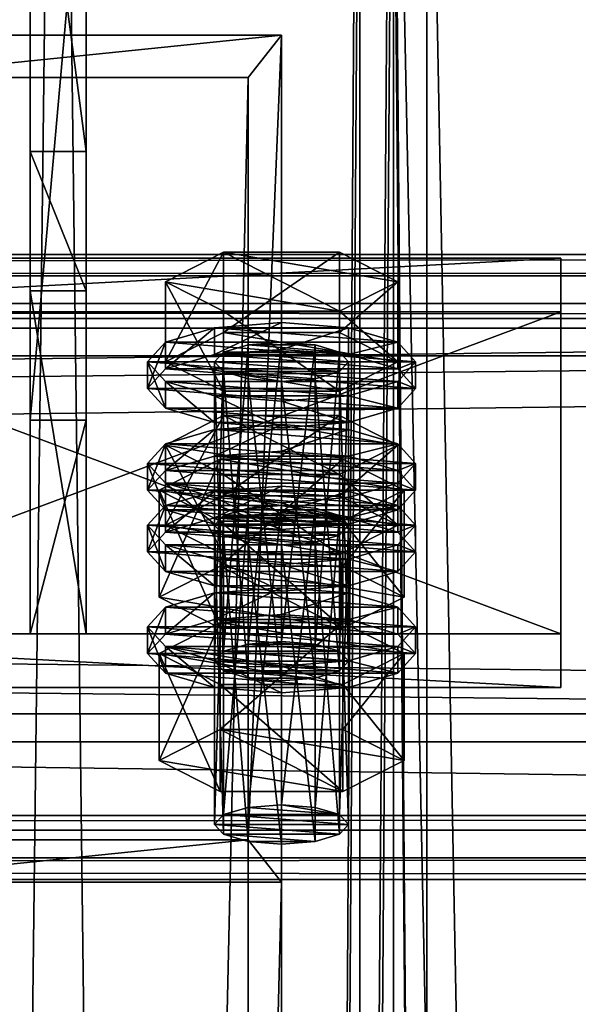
# Model space of a CAD drawing. Header units: millimetres. Extents: x 60485 to 71303, y 100 to 16900.
# Tile 458 of 656: x 70897 to 70947, y 8313 to 8401. Entities that reach past the tile are written whole.
import ezdxf

# ---------------------------------------------------------------- set-up
doc = ezdxf.new("R2010")
doc.units = ezdxf.units.MM
for name, color, linetype in [('1', 7, 'Continuous'), ('13', 7, 'Continuous'), ('3', 7, 'Continuous'), ('4', 7, 'Continuous'), ('6', 7, 'Continuous'), ('9', 7, 'Continuous'), ('95', 7, 'Continuous')]:
    doc.layers.add(name, color=color, linetype=linetype)

msp = doc.modelspace()

# ---------------------------------------------------------------- meshes
at = {"layer": '1', "color": 7}
mesh = msp.add_polyface(dxfattribs=at)
corners = [(70799.994, 16699.999, -0.001), (70799.994, 16699.999, 2949.999), (70799.994, 300, 2949.999), (70799.994, 300, -0.001), (70999.994, 16699.999, 2949.999), (70999.994, 300, 2949.999), (70999.994, 16699.999, -0.001), (70999.994, 300, -0.001)]
mesh.append_faces([[corners[k] for k in face] for face in [(0, 2, 3, 3), (1, 5, 2, 2), (4, 7, 5, 5), (6, 3, 7, 7), (1, 6, 4, 4), (3, 5, 7, 7)]], dxfattribs={"vtx0": -1, "color": 7})
mesh.append_faces([[corners[k] for k in face] for face in [(0, 1, 2, 2), (1, 4, 5, 5), (4, 6, 7, 7), (6, 0, 3, 3), (1, 0, 6, 6), (3, 2, 5, 5)]], dxfattribs={"vtx2": -1, "vtx3": -1, "color": 7})
mesh = msp.add_polyface(dxfattribs=at)
corners = [(70897.496, 8376.855, 5542.178), (70897.496, 8346.156, 5642.59), (70902.496, 8346.156, 5642.59), (70902.496, 8376.855, 5542.178), (70897.496, 8365.285, 5648.441), (70902.496, 8365.285, 5648.441), (70897.496, 8421.743, 5566.372), (70902.496, 8421.743, 5566.372), (70897.496, 8427.593, 5547.235), (70902.496, 8427.593, 5547.235), (70897.496, 8389.341, 5535.539), (70902.496, 8389.341, 5535.539)]
mesh.append_faces([[corners[k] for k in face] for face in [(0, 2, 3, 3), (1, 5, 2, 2), (4, 7, 5, 5), (6, 9, 7, 7), (8, 11, 9, 9), (10, 3, 11, 11), (1, 6, 4, 4), (8, 0, 10, 10), (3, 9, 11, 11), (7, 2, 5, 5)]], dxfattribs={"vtx0": -1, "color": 7})
mesh.append_faces([[corners[k] for k in face] for face in [(6, 0, 8, 8), (9, 3, 7, 7)]], dxfattribs={"vtx0": -1, "vtx1": -1, "color": 7})
mesh.append_faces([[corners[k] for k in face] for face in [(6, 1, 0, 0), (7, 3, 2, 2)]], dxfattribs={"vtx0": -1, "vtx2": -1, "vtx3": -1, "color": 7})
mesh.append_faces([[corners[k] for k in face] for face in [(0, 1, 2, 2), (1, 4, 5, 5), (4, 6, 7, 7), (6, 8, 9, 9), (8, 10, 11, 11), (10, 0, 3, 3)]], dxfattribs={"vtx2": -1, "vtx3": -1, "color": 7})
at = {"layer": '13', "color": 20}
mesh = msp.add_polyface(dxfattribs=at)
corners = [(70914.8, 8358.519, 5610.701), (70925.192, 8365.692, 5612.893), (70914.8, 8365.692, 5612.893), (70913.996, 8343.73, 5563.306), (70914.8, 8371.384, 5568.623), (70913.996, 8370.507, 5571.492), (70914.8, 8344.607, 5560.437), (70916.996, 8372.026, 5566.523), (70916.996, 8345.249, 5558.337), (70919.996, 8372.261, 5565.754), (70914.8, 8369.629, 5574.361), (70919.996, 8368.752, 5577.23), (70916.996, 8368.987, 5576.461), (70925.192, 8369.629, 5574.361), (70925.996, 8370.507, 5571.492), (70925.192, 8371.384, 5568.623), (70909.604, 8370.507, 5571.492), (70914.8, 8373.138, 5562.885), (70914.8, 8380.31, 5565.078), (70909.604, 8377.679, 5573.685), (70925.192, 8380.31, 5565.078), (70925.192, 8367.875, 5580.099), (70914.8, 8367.875, 5580.099), (70914.8, 8375.048, 5582.292), (70930.389, 8370.507, 5571.492), (70925.192, 8375.048, 5582.292), (70907.996, 8368.116, 5570.761), (70909.604, 8369.87, 5565.023), (70909.604, 8372.261, 5565.754), (70907.996, 8370.507, 5571.492), (70913.996, 8371.154, 5560.823), (70913.996, 8373.545, 5561.554), (70919.996, 8371.624, 5559.285), (70919.996, 8374.015, 5560.016), (70919.996, 8364.607, 5582.237), (70913.996, 8365.077, 5580.699), (70913.996, 8367.468, 5581.43), (70919.996, 8366.998, 5582.968), (70909.604, 8366.362, 5576.499), (70909.604, 8368.752, 5577.23), (70930.389, 8369.87, 5565.023), (70931.996, 8368.116, 5570.761), (70930.389, 8366.362, 5576.499), (70925.996, 8365.077, 5580.699), (70925.996, 8367.468, 5581.43), (70930.389, 8368.752, 5577.23), (70931.996, 8370.507, 5571.492), (70930.389, 8372.261, 5565.754), (70913.996, 8362.053, 5558.041), (70919.996, 8364.914, 5557.234), (70913.996, 8364.444, 5558.771), (70930.389, 8363.16, 5562.972), (70909.604, 8363.16, 5562.972), (70925.996, 8364.444, 5558.771)]
mesh.append_faces([[corners[k] for k in face] for face in [(0, 1, 2, 2), (3, 4, 5, 5), (6, 7, 4, 4), (8, 9, 7, 7), (10, 11, 12, 12), (16, 18, 19, 19), (17, 20, 18, 18), (22, 19, 23, 23), (21, 16, 22, 22), (19, 25, 23, 23), (26, 28, 29, 29), (27, 31, 28, 28), (30, 33, 31, 31), (34, 36, 37, 37), (35, 39, 36, 36), (38, 29, 39, 39), (43, 35, 34, 34), (36, 44, 37, 37), (48, 49, 50, 50), (53, 50, 49, 49)]], dxfattribs={"vtx0": -1, "color": 20})
mesh.append_faces([[corners[k] for k in face] for face in [(13, 10, 5, 5), (14, 5, 4, 4), (15, 4, 7, 7), (24, 17, 16, 16), (25, 19, 18, 18), (40, 30, 27, 27), (41, 27, 26, 26), (42, 26, 38, 38), (43, 38, 35, 35), (44, 36, 39, 39), (45, 39, 29, 29), (46, 29, 28, 28), (47, 28, 31, 31), (51, 52, 50, 50)]], dxfattribs={"vtx0": -1, "vtx2": -1, "vtx3": -1, "color": 20})
mesh.append_faces([[corners[k] for k in face] for face in [(16, 17, 18, 18), (21, 22, 23, 23), (22, 16, 19, 19), (26, 27, 28, 28), (27, 30, 31, 31), (30, 32, 33, 33), (34, 35, 36, 36), (35, 38, 39, 39), (38, 26, 29, 29)]], dxfattribs={"vtx2": -1, "vtx3": -1, "color": 20})
mesh = msp.add_polyface(dxfattribs=at)
corners = [(70930.389, 8363.06, 5621.5), (70914.8, 8365.692, 5612.893), (70925.192, 8365.692, 5612.893), (70919.996, 8345.484, 5557.568), (70922.996, 8372.026, 5566.523), (70919.996, 8372.261, 5565.754), (70922.996, 8345.249, 5558.337), (70925.192, 8371.384, 5568.623), (70925.192, 8344.607, 5560.437), (70925.996, 8370.507, 5571.492), (70919.996, 8368.752, 5577.23), (70914.8, 8369.629, 5574.361), (70922.996, 8368.987, 5576.461), (70925.192, 8369.629, 5574.361), (70913.996, 8370.507, 5571.492), (70914.8, 8371.384, 5568.623), (70916.996, 8372.026, 5566.523), (70914.8, 8373.138, 5562.885), (70925.192, 8373.138, 5562.885), (70925.192, 8380.31, 5565.078), (70930.389, 8370.507, 5571.492), (70930.389, 8377.679, 5573.685), (70925.192, 8367.875, 5580.099), (70925.192, 8375.048, 5582.292), (70914.8, 8375.048, 5582.292), (70909.604, 8370.507, 5571.492), (70914.8, 8380.31, 5565.078), (70919.996, 8371.624, 5559.285), (70925.996, 8371.154, 5560.823), (70925.996, 8373.545, 5561.554), (70919.996, 8374.015, 5560.016), (70930.389, 8369.87, 5565.023), (70930.389, 8372.261, 5565.754), (70931.996, 8368.116, 5570.761), (70931.996, 8370.507, 5571.492), (70930.389, 8366.362, 5576.499), (70930.389, 8368.752, 5577.23), (70925.996, 8365.077, 5580.699), (70925.996, 8367.468, 5581.43), (70919.996, 8364.607, 5582.237), (70919.996, 8366.998, 5582.968), (70913.996, 8371.154, 5560.823), (70909.604, 8369.87, 5565.023), (70907.996, 8368.116, 5570.761), (70909.604, 8366.362, 5576.499), (70909.604, 8368.752, 5577.23), (70907.996, 8370.507, 5571.492), (70909.604, 8372.261, 5565.754), (70913.996, 8373.545, 5561.554), (70919.996, 8362.523, 5556.503), (70925.996, 8364.444, 5558.771), (70919.996, 8364.914, 5557.234)]
mesh.append_faces([[corners[k] for k in face] for face in [(0, 1, 2, 2), (3, 4, 5, 5), (6, 7, 4, 4), (8, 9, 7, 7), (4, 16, 5, 5), (18, 21, 19, 19), (20, 23, 21, 21), (22, 24, 23, 23), (17, 20, 18, 18), (21, 26, 19, 19), (27, 29, 30, 30), (28, 32, 29, 29), (31, 34, 32, 32), (33, 36, 34, 34), (35, 38, 36, 36), (37, 40, 38, 38), (41, 28, 27, 27), (29, 48, 30, 30), (49, 50, 51, 51)]], dxfattribs={"vtx0": -1, "color": 20})
mesh.append_faces([[corners[k] for k in face] for face in [(10, 11, 12, 12), (12, 11, 13, 13), (13, 14, 9, 9), (9, 15, 7, 7), (7, 16, 4, 4), (20, 25, 22, 22), (23, 26, 21, 21), (28, 41, 31, 31), (31, 42, 33, 33), (33, 43, 35, 35), (35, 44, 37, 37), (38, 45, 36, 36), (36, 46, 34, 34), (34, 47, 32, 32), (32, 48, 29, 29)]], dxfattribs={"vtx0": -1, "vtx1": -1, "color": 20})
mesh.append_faces([[corners[k] for k in face] for face in [(17, 18, 19, 19), (18, 20, 21, 21), (20, 22, 23, 23), (27, 28, 29, 29), (28, 31, 32, 32), (31, 33, 34, 34), (33, 35, 36, 36), (35, 37, 38, 38), (37, 39, 40, 40)]], dxfattribs={"vtx2": -1, "vtx3": -1, "color": 20})
mesh = msp.add_polyface(dxfattribs=at)
corners = [(70925.192, 8356.765, 5616.438), (70914.8, 8356.765, 5616.438), (70916.996, 8357.407, 5614.338), (70909.604, 8355.888, 5619.307), (70914.8, 8358.519, 5610.701), (70914.8, 8365.692, 5612.893), (70909.604, 8363.06, 5621.5), (70925.192, 8353.257, 5627.914), (70914.8, 8353.257, 5627.914), (70914.8, 8360.429, 5630.107), (70925.192, 8360.429, 5630.107), (70909.604, 8355.251, 5612.839), (70913.996, 8356.536, 5608.638), (70913.996, 8358.926, 5609.369), (70909.604, 8357.642, 5613.569), (70919.996, 8357.006, 5607.101), (70919.996, 8359.396, 5607.832), (70930.389, 8357.642, 5613.569), (70925.996, 8358.926, 5609.369), (70913.996, 8343.73, 5563.306), (70914.8, 8344.607, 5560.437), (70914.8, 8371.384, 5568.623), (70916.996, 8345.249, 5558.337), (70916.996, 8372.026, 5566.523), (70919.996, 8345.484, 5557.568), (70919.996, 8372.261, 5565.754), (70919.996, 8341.976, 5569.043), (70916.996, 8368.987, 5576.461), (70919.996, 8368.752, 5577.23), (70916.996, 8342.211, 5568.275), (70914.8, 8369.629, 5574.361), (70914.8, 8342.853, 5566.175), (70913.996, 8370.507, 5571.492), (70909.027, 8349.452, 5565.055), (70914.511, 8361.792, 5558.894), (70909.027, 8359.015, 5567.979), (70914.511, 8352.229, 5555.97), (70925.481, 8361.792, 5558.894), (70925.481, 8356.237, 5577.064), (70914.511, 8356.237, 5577.064), (70930.966, 8359.015, 5567.979), (70907.996, 8359.015, 5567.979), (70909.604, 8360.769, 5562.241), (70909.604, 8363.16, 5562.972), (70907.996, 8361.406, 5568.71), (70913.996, 8362.053, 5558.041), (70913.996, 8364.444, 5558.771), (70919.996, 8362.523, 5556.503), (70919.996, 8364.914, 5557.234), (70919.996, 8355.506, 5579.454), (70913.996, 8355.976, 5577.917), (70913.996, 8358.367, 5578.648), (70919.996, 8357.897, 5580.185), (70909.604, 8357.261, 5573.717), (70909.604, 8359.651, 5574.447), (70925.996, 8362.053, 5558.041), (70930.389, 8360.769, 5562.241), (70931.996, 8359.015, 5567.979), (70930.389, 8357.261, 5573.717), (70930.389, 8359.651, 5574.447), (70931.996, 8361.406, 5568.71)]
mesh.append_faces([[corners[k] for k in face] for face in [(3, 5, 6, 6), (8, 6, 9, 9), (6, 10, 9, 9), (11, 13, 14, 14), (12, 16, 13, 13), (18, 13, 16, 16), (26, 27, 28, 28), (29, 30, 27, 27), (31, 32, 30, 30), (33, 34, 35, 35), (36, 37, 34, 34), (35, 38, 39, 39), (41, 43, 44, 44), (42, 46, 43, 43), (49, 51, 52, 52), (50, 54, 51, 51), (53, 44, 54, 54), (45, 55, 47, 47), (54, 52, 51, 51)]], dxfattribs={"vtx0": -1, "color": 20})
mesh.append_faces([[corners[k] for k in face] for face in [(0, 1, 2, 2), (10, 6, 5, 5), (17, 14, 13, 13), (40, 35, 34, 34), (56, 45, 42, 42), (57, 42, 41, 41), (58, 41, 53, 53), (59, 54, 44, 44), (60, 44, 43, 43)]], dxfattribs={"vtx0": -1, "vtx2": -1, "vtx3": -1, "color": 20})
mesh.append_faces([[corners[k] for k in face] for face in [(3, 4, 5, 5), (7, 8, 9, 9), (8, 3, 6, 6), (11, 12, 13, 13), (12, 15, 16, 16), (19, 20, 21, 21), (20, 22, 23, 23), (22, 24, 25, 25), (31, 19, 32, 32), (41, 42, 43, 43), (42, 45, 46, 46), (45, 47, 48, 48), (49, 50, 51, 51), (50, 53, 54, 54), (53, 41, 44, 44)]], dxfattribs={"vtx2": -1, "vtx3": -1, "color": 20})
mesh = msp.add_polyface(dxfattribs=at)
corners = [(70925.192, 8356.765, 5616.438), (70916.996, 8357.407, 5614.338), (70919.996, 8357.642, 5613.569), (70922.996, 8357.407, 5614.338), (70914.8, 8358.519, 5610.701), (70925.192, 8358.519, 5610.701), (70925.192, 8365.692, 5612.893), (70930.389, 8355.888, 5619.307), (70930.389, 8363.06, 5621.5), (70925.192, 8353.257, 5627.914), (70925.192, 8360.429, 5630.107), (70914.8, 8360.429, 5630.107), (70914.8, 8365.692, 5612.893), (70919.996, 8357.006, 5607.101), (70925.996, 8356.536, 5608.638), (70925.996, 8358.926, 5609.369), (70919.996, 8359.396, 5607.832), (70930.389, 8357.642, 5613.569), (70931.996, 8355.888, 5619.307), (70909.604, 8357.642, 5613.569), (70913.996, 8358.926, 5609.369), (70919.996, 8345.484, 5557.568), (70922.996, 8345.249, 5558.337), (70922.996, 8372.026, 5566.523), (70925.192, 8344.607, 5560.437), (70925.192, 8371.384, 5568.623), (70925.996, 8343.73, 5563.306), (70925.996, 8370.507, 5571.492), (70925.192, 8369.629, 5574.361), (70925.192, 8342.853, 5566.175), (70922.996, 8368.987, 5576.461), (70922.996, 8342.211, 5568.275), (70919.996, 8368.752, 5577.23), (70914.511, 8352.229, 5555.97), (70925.481, 8352.229, 5555.97), (70925.481, 8361.792, 5558.894), (70930.966, 8359.015, 5567.979), (70925.481, 8356.237, 5577.064), (70909.027, 8359.015, 5567.979), (70914.511, 8361.792, 5558.894), (70919.996, 8362.523, 5556.503), (70925.996, 8362.053, 5558.041), (70925.996, 8364.444, 5558.771), (70930.389, 8360.769, 5562.241), (70930.389, 8363.16, 5562.972), (70931.996, 8359.015, 5567.979), (70931.996, 8361.406, 5568.71), (70930.389, 8357.261, 5573.717), (70930.389, 8359.651, 5574.447), (70925.996, 8355.976, 5577.917), (70925.996, 8358.367, 5578.648), (70919.996, 8357.897, 5580.185), (70913.996, 8362.053, 5558.041), (70909.604, 8360.769, 5562.241), (70907.996, 8359.015, 5567.979), (70909.604, 8359.651, 5574.447), (70907.996, 8361.406, 5568.71), (70909.604, 8363.16, 5562.972), (70913.996, 8364.444, 5558.771)]
mesh.append_faces([[corners[k] for k in face] for face in [(0, 2, 3, 3), (5, 8, 6, 6), (7, 10, 8, 8), (9, 11, 10, 10), (4, 7, 5, 5), (13, 15, 16, 16), (14, 17, 15, 15), (26, 28, 27, 27), (29, 30, 28, 28), (31, 32, 30, 30), (34, 36, 35, 35), (36, 39, 35, 35), (41, 44, 42, 42), (43, 46, 44, 44), (45, 48, 46, 46), (47, 50, 48, 48), (49, 51, 50, 50)]], dxfattribs={"vtx0": -1, "color": 20})
mesh.append_faces([[corners[k] for k in face] for face in [(10, 12, 8, 8), (18, 19, 17, 17), (17, 20, 15, 15), (37, 38, 36, 36), (41, 52, 43, 43), (43, 53, 45, 45), (45, 54, 47, 47), (51, 55, 50, 50), (50, 55, 48, 48), (48, 56, 46, 46), (46, 57, 44, 44), (44, 58, 42, 42)]], dxfattribs={"vtx0": -1, "vtx1": -1, "color": 20})
mesh.append_faces([[corners[k] for k in face] for face in [(0, 1, 2, 2)]], dxfattribs={"vtx0": -1, "vtx2": -1, "vtx3": -1, "color": 20})
mesh.append_faces([[corners[k] for k in face] for face in [(4, 5, 6, 6), (5, 7, 8, 8), (7, 9, 10, 10), (13, 14, 15, 15), (21, 22, 23, 23), (22, 24, 25, 25), (24, 26, 27, 27), (33, 34, 35, 35), (40, 41, 42, 42), (41, 43, 44, 44), (43, 45, 46, 46), (45, 47, 48, 48), (47, 49, 50, 50)]], dxfattribs={"vtx2": -1, "vtx3": -1, "color": 20})
mesh = msp.add_polyface(dxfattribs=at)
corners = [(70913.996, 8329.111, 5611.121), (70914.8, 8356.765, 5616.438), (70913.996, 8355.888, 5619.307), (70914.8, 8329.989, 5608.252), (70916.996, 8357.407, 5614.338), (70916.996, 8330.631, 5606.152), (70919.996, 8357.642, 5613.569), (70916.996, 8327.592, 5616.09), (70914.8, 8355.011, 5622.176), (70916.996, 8354.369, 5624.276), (70914.8, 8328.234, 5613.99), (70919.996, 8354.134, 5625.045), (70925.192, 8355.011, 5622.176), (70925.996, 8355.888, 5619.307), (70930.389, 8355.888, 5619.307), (70914.8, 8358.519, 5610.701), (70909.604, 8355.888, 5619.307), (70925.192, 8353.257, 5627.914), (70914.8, 8353.257, 5627.914), (70907.996, 8353.497, 5618.576), (70909.604, 8355.251, 5612.839), (70909.604, 8357.642, 5613.569), (70907.996, 8355.888, 5619.307), (70919.996, 8349.989, 5630.052), (70913.996, 8350.459, 5628.515), (70913.996, 8352.85, 5629.246), (70919.996, 8352.38, 5630.783), (70909.604, 8351.743, 5624.314), (70909.604, 8354.134, 5625.045), (70930.389, 8355.251, 5612.839), (70913.996, 8356.536, 5608.638), (70931.996, 8353.497, 5618.576), (70930.389, 8351.743, 5624.314), (70925.996, 8350.459, 5628.515), (70925.996, 8352.85, 5629.246), (70930.389, 8354.134, 5625.045), (70931.996, 8355.888, 5619.307), (70909.604, 8346.151, 5610.056), (70913.996, 8347.435, 5605.856), (70913.996, 8349.825, 5606.587), (70909.604, 8348.541, 5610.787), (70919.996, 8347.905, 5604.318), (70919.996, 8350.296, 5605.049), (70925.996, 8347.435, 5605.856), (70930.389, 8348.541, 5610.787), (70925.996, 8349.825, 5606.587), (70919.996, 8341.976, 5569.043), (70916.996, 8342.211, 5568.275), (70916.996, 8368.987, 5576.461), (70914.8, 8342.853, 5566.175), (70914.8, 8369.629, 5574.361), (70909.027, 8349.452, 5565.055), (70914.511, 8352.229, 5555.97), (70914.511, 8361.792, 5558.894), (70925.481, 8346.674, 5574.14), (70914.511, 8346.674, 5574.14), (70914.511, 8356.237, 5577.064), (70909.027, 8359.015, 5567.979), (70925.996, 8355.976, 5577.917), (70909.604, 8357.261, 5573.717), (70913.996, 8355.976, 5577.917), (70919.996, 8355.506, 5579.454)]
mesh.append_faces([[corners[k] for k in face] for face in [(0, 1, 2, 2), (3, 4, 1, 1), (5, 6, 4, 4), (7, 8, 9, 9), (10, 2, 8, 8), (8, 11, 9, 9), (17, 16, 18, 18), (19, 21, 22, 22), (23, 25, 26, 26), (24, 28, 25, 25), (27, 22, 28, 28), (33, 24, 23, 23), (25, 34, 26, 26), (37, 39, 40, 40), (38, 42, 39, 39), (38, 43, 41, 41), (45, 39, 42, 42), (55, 57, 56, 56), (58, 60, 61, 61)]], dxfattribs={"vtx0": -1, "color": 20})
mesh.append_faces([[corners[k] for k in face] for face in [(12, 8, 2, 2), (13, 2, 1, 1), (14, 15, 16, 16), (29, 30, 20, 20), (31, 20, 19, 19), (32, 19, 27, 27), (33, 27, 24, 24), (34, 25, 28, 28), (35, 28, 22, 22), (36, 22, 21, 21), (44, 40, 39, 39), (54, 52, 51, 51), (58, 59, 60, 60)]], dxfattribs={"vtx0": -1, "vtx2": -1, "vtx3": -1, "color": 20})
mesh.append_faces([[corners[k] for k in face] for face in [(19, 20, 21, 21), (23, 24, 25, 25), (24, 27, 28, 28), (27, 19, 22, 22), (37, 38, 39, 39), (38, 41, 42, 42), (46, 47, 48, 48), (47, 49, 50, 50), (51, 52, 53, 53), (54, 55, 56, 56), (55, 51, 57, 57)]], dxfattribs={"vtx2": -1, "vtx3": -1, "color": 20})
mesh = msp.add_polyface(dxfattribs=at)
corners = [(70919.996, 8330.866, 5605.383), (70922.996, 8357.407, 5614.338), (70919.996, 8357.642, 5613.569), (70922.996, 8330.631, 5606.152), (70925.192, 8356.765, 5616.438), (70925.192, 8329.989, 5608.252), (70925.996, 8355.888, 5619.307), (70925.996, 8329.111, 5611.121), (70925.192, 8355.011, 5622.176), (70925.192, 8328.234, 5613.99), (70922.996, 8354.369, 5624.276), (70919.996, 8354.134, 5625.045), (70914.8, 8355.011, 5622.176), (70913.996, 8355.888, 5619.307), (70914.8, 8356.765, 5616.438), (70930.389, 8355.888, 5619.307), (70909.604, 8355.888, 5619.307), (70925.192, 8353.257, 5627.914), (70925.996, 8356.536, 5608.638), (70930.389, 8355.251, 5612.839), (70930.389, 8357.642, 5613.569), (70931.996, 8353.497, 5618.576), (70931.996, 8355.888, 5619.307), (70930.389, 8351.743, 5624.314), (70930.389, 8354.134, 5625.045), (70925.996, 8350.459, 5628.515), (70925.996, 8352.85, 5629.246), (70919.996, 8349.989, 5630.052), (70919.996, 8352.38, 5630.783), (70913.996, 8356.536, 5608.638), (70919.996, 8357.006, 5607.101), (70909.604, 8355.251, 5612.839), (70907.996, 8353.497, 5618.576), (70909.604, 8351.743, 5624.314), (70909.604, 8354.134, 5625.045), (70907.996, 8355.888, 5619.307), (70919.996, 8347.905, 5604.318), (70925.996, 8347.435, 5605.856), (70925.996, 8349.825, 5606.587), (70919.996, 8350.296, 5605.049), (70930.389, 8346.151, 5610.056), (70930.389, 8348.541, 5610.787), (70931.996, 8346.787, 5616.525), (70909.604, 8348.541, 5610.787), (70913.996, 8349.825, 5606.587), (70925.996, 8343.73, 5563.306), (70925.192, 8342.853, 5566.175), (70925.192, 8369.629, 5574.361), (70922.996, 8342.211, 5568.275), (70922.996, 8368.987, 5576.461), (70919.996, 8341.976, 5569.043), (70919.996, 8368.752, 5577.23), (70925.481, 8352.229, 5555.97), (70930.966, 8349.452, 5565.055), (70930.966, 8359.015, 5567.979), (70925.481, 8346.674, 5574.14), (70925.481, 8356.237, 5577.064), (70914.511, 8356.237, 5577.064), (70914.511, 8352.229, 5555.97), (70925.996, 8355.976, 5577.917), (70919.996, 8355.506, 5579.454), (70919.996, 8357.897, 5580.185), (70930.389, 8357.261, 5573.717), (70909.604, 8357.261, 5573.717)]
mesh.append_faces([[corners[k] for k in face] for face in [(0, 1, 2, 2), (3, 4, 1, 1), (5, 6, 4, 4), (7, 8, 6, 6), (9, 10, 8, 8), (19, 22, 20, 20), (21, 24, 22, 22), (23, 26, 24, 24), (25, 28, 26, 26), (29, 18, 30, 30), (36, 38, 39, 39), (37, 41, 38, 38), (53, 56, 54, 54), (55, 57, 56, 56), (58, 53, 52, 52)]], dxfattribs={"vtx0": -1, "color": 20})
mesh.append_faces([[corners[k] for k in face] for face in [(11, 12, 10, 10), (10, 12, 8, 8), (8, 13, 6, 6), (6, 14, 4, 4), (15, 16, 17, 17), (18, 29, 19, 19), (19, 31, 21, 21), (21, 32, 23, 23), (23, 33, 25, 25), (26, 34, 24, 24), (24, 35, 22, 22), (42, 43, 41, 41), (41, 44, 38, 38), (53, 58, 55, 55), (62, 63, 59, 59)]], dxfattribs={"vtx0": -1, "vtx1": -1, "color": 20})
mesh.append_faces([[corners[k] for k in face] for face in [(18, 19, 20, 20), (19, 21, 22, 22), (21, 23, 24, 24), (23, 25, 26, 26), (25, 27, 28, 28), (36, 37, 38, 38), (37, 40, 41, 41), (45, 46, 47, 47), (46, 48, 49, 49), (48, 50, 51, 51), (52, 53, 54, 54), (53, 55, 56, 56), (59, 60, 61, 61)]], dxfattribs={"vtx2": -1, "vtx3": -1, "color": 20})
mesh = msp.add_polyface(dxfattribs=at)
corners = [(70913.996, 8329.111, 5611.121), (70914.8, 8329.989, 5608.252), (70914.8, 8356.765, 5616.438), (70916.996, 8330.631, 5606.152), (70916.996, 8357.407, 5614.338), (70919.996, 8330.866, 5605.383), (70919.996, 8357.642, 5613.569), (70919.996, 8327.357, 5616.859), (70916.996, 8327.592, 5616.09), (70916.996, 8354.369, 5624.276), (70919.996, 8354.134, 5625.045), (70914.8, 8328.234, 5613.99), (70914.8, 8355.011, 5622.176), (70913.996, 8355.888, 5619.307), (70925.192, 8329.989, 5608.252), (70925.996, 8329.111, 5611.121), (70925.192, 8328.234, 5613.99), (70922.996, 8327.592, 5616.09), (70909.027, 8334.833, 5612.87), (70914.511, 8337.611, 5603.785), (70914.511, 8347.174, 5606.709), (70909.027, 8344.396, 5615.794), (70925.481, 8347.174, 5606.709), (70925.481, 8332.056, 5621.955), (70914.511, 8332.056, 5621.955), (70914.511, 8341.619, 5624.879), (70925.481, 8341.619, 5624.879), (70930.966, 8344.396, 5615.794), (70907.996, 8344.396, 5615.794), (70909.604, 8346.151, 5610.056), (70909.604, 8348.541, 5610.787), (70907.996, 8346.787, 5616.525), (70919.996, 8340.888, 5627.27), (70913.996, 8341.358, 5625.732), (70913.996, 8343.749, 5626.463), (70919.996, 8343.279, 5628.001), (70909.604, 8342.642, 5621.532), (70909.604, 8345.033, 5622.263), (70930.389, 8346.151, 5610.056), (70913.996, 8347.435, 5605.856), (70931.996, 8344.396, 5615.794), (70930.389, 8342.642, 5621.532), (70925.996, 8341.358, 5625.732), (70930.389, 8345.033, 5622.263), (70931.996, 8346.787, 5616.525), (70925.192, 8344.607, 5560.437), (70916.996, 8345.249, 5558.337), (70914.8, 8344.607, 5560.437), (70925.996, 8343.73, 5563.306), (70913.996, 8343.73, 5563.306), (70925.192, 8342.853, 5566.175), (70914.8, 8342.853, 5566.175), (70922.996, 8342.211, 5568.275), (70916.996, 8342.211, 5568.275), (70925.481, 8346.674, 5574.14), (70909.027, 8349.452, 5565.055), (70914.511, 8346.674, 5574.14)]
mesh.append_faces([[corners[k] for k in face] for face in [(7, 9, 10, 10), (17, 8, 7, 7), (18, 20, 21, 21), (19, 22, 20, 20), (24, 21, 25, 25), (23, 18, 24, 24), (21, 26, 25, 25), (28, 30, 31, 31), (32, 34, 35, 35), (33, 37, 34, 34), (36, 31, 37, 37), (37, 35, 34, 34), (54, 55, 56, 56)]], dxfattribs={"vtx0": -1, "color": 20})
mesh.append_faces([[corners[k] for k in face] for face in [(14, 5, 3, 3), (14, 3, 1, 1), (15, 1, 0, 0), (16, 0, 11, 11), (17, 11, 8, 8), (23, 19, 18, 18), (27, 21, 20, 20), (38, 39, 29, 29), (40, 29, 28, 28), (41, 28, 36, 36), (42, 36, 33, 33), (43, 37, 31, 31), (44, 31, 30, 30), (45, 46, 47, 47), (48, 47, 49, 49), (50, 49, 51, 51), (52, 51, 53, 53)]], dxfattribs={"vtx0": -1, "vtx2": -1, "vtx3": -1, "color": 20})
mesh.append_faces([[corners[k] for k in face] for face in [(0, 1, 2, 2), (1, 3, 4, 4), (3, 5, 6, 6), (7, 8, 9, 9), (8, 11, 12, 12), (11, 0, 13, 13), (18, 19, 20, 20), (23, 24, 25, 25), (24, 18, 21, 21), (28, 29, 30, 30), (32, 33, 34, 34), (33, 36, 37, 37), (36, 28, 31, 31)]], dxfattribs={"vtx2": -1, "vtx3": -1, "color": 20})
mesh = msp.add_polyface(dxfattribs=at)
corners = [(70919.996, 8330.866, 5605.383), (70922.996, 8330.631, 5606.152), (70922.996, 8357.407, 5614.338), (70925.192, 8329.989, 5608.252), (70925.192, 8356.765, 5616.438), (70925.996, 8329.111, 5611.121), (70925.996, 8355.888, 5619.307), (70925.192, 8328.234, 5613.99), (70925.192, 8355.011, 5622.176), (70922.996, 8327.592, 5616.09), (70922.996, 8354.369, 5624.276), (70919.996, 8327.357, 5616.859), (70919.996, 8354.134, 5625.045), (70914.8, 8329.989, 5608.252), (70913.996, 8329.111, 5611.121), (70914.8, 8328.234, 5613.99), (70914.511, 8337.611, 5603.785), (70925.481, 8337.611, 5603.785), (70925.481, 8347.174, 5606.709), (70930.966, 8334.833, 5612.87), (70930.966, 8344.396, 5615.794), (70925.481, 8332.056, 5621.955), (70925.481, 8341.619, 5624.879), (70914.511, 8341.619, 5624.879), (70909.027, 8344.396, 5615.794), (70914.511, 8347.174, 5606.709), (70930.389, 8346.151, 5610.056), (70931.996, 8344.396, 5615.794), (70931.996, 8346.787, 5616.525), (70930.389, 8348.541, 5610.787), (70930.389, 8342.642, 5621.532), (70930.389, 8345.033, 5622.263), (70925.996, 8341.358, 5625.732), (70925.996, 8343.749, 5626.463), (70919.996, 8340.888, 5627.27), (70919.996, 8343.279, 5628.001), (70925.996, 8347.435, 5605.856), (70913.996, 8347.435, 5605.856), (70909.604, 8346.151, 5610.056), (70907.996, 8344.396, 5615.794), (70909.604, 8342.642, 5621.532), (70913.996, 8341.358, 5625.732), (70909.604, 8345.033, 5622.263), (70907.996, 8346.787, 5616.525), (70916.996, 8345.249, 5558.337), (70922.996, 8345.249, 5558.337), (70919.996, 8345.484, 5557.568), (70925.192, 8344.607, 5560.437), (70914.8, 8344.607, 5560.437), (70925.996, 8343.73, 5563.306), (70913.996, 8343.73, 5563.306), (70925.192, 8342.853, 5566.175), (70914.8, 8342.853, 5566.175), (70922.996, 8342.211, 5568.275), (70916.996, 8342.211, 5568.275), (70919.996, 8341.976, 5569.043)]
mesh.append_faces([[corners[k] for k in face] for face in [(9, 12, 10, 10), (0, 3, 1, 1), (17, 20, 18, 18), (19, 22, 20, 20), (21, 23, 22, 22), (16, 19, 17, 17), (20, 25, 18, 18), (26, 28, 29, 29), (27, 31, 28, 28), (30, 33, 31, 31), (32, 35, 33, 33), (32, 41, 34, 34), (44, 45, 46, 46), (53, 54, 55, 55)]], dxfattribs={"vtx0": -1, "color": 20})
mesh.append_faces([[corners[k] for k in face] for face in [(3, 13, 5, 5), (5, 14, 7, 7), (7, 15, 9, 9), (19, 16, 21, 21), (22, 24, 20, 20), (36, 37, 26, 26), (26, 38, 27, 27), (27, 39, 30, 30), (30, 40, 32, 32), (35, 42, 33, 33), (33, 42, 31, 31), (31, 43, 28, 28), (45, 44, 47, 47), (47, 48, 49, 49), (49, 50, 51, 51), (51, 52, 53, 53)]], dxfattribs={"vtx0": -1, "vtx1": -1, "color": 20})
mesh.append_faces([[corners[k] for k in face] for face in [(0, 1, 2, 2), (1, 3, 4, 4), (3, 5, 6, 6), (5, 7, 8, 8), (7, 9, 10, 10), (9, 11, 12, 12), (16, 17, 18, 18), (17, 19, 20, 20), (19, 21, 22, 22), (26, 27, 28, 28), (27, 30, 31, 31), (30, 32, 33, 33), (32, 34, 35, 35)]], dxfattribs={"vtx2": -1, "vtx3": -1, "color": 20})
at = {"layer": '3', "color": 91}
mesh = msp.add_polyface(dxfattribs=at)
corners = [(70870, 8485, 5564.7), (70930, 8485, 5564.7), (70930, 145.041, 3014.919), (70870, 145.041, 3014.919), (70870, 271.84, 2970.03), (70930, 271.84, 2970.03), (70930, 8485, 5481.045), (70870, 8485, 5481.045), (70870, 145.041, 2970.03), (70927, 8485, 5484.182), (70873, 8485, 5484.182), (70873, 8485, 5561.563), (70927, 8485, 5561.563), (70873, 145.041, 3011.782), (70927, 145.041, 3011.782), (70873, 261.579, 2970.03), (70873, 145.041, 2970.03), (70927, 261.579, 2970.03), (70927, 145.041, 2970.03), (70930, 145.041, 2970.03)]
mesh.append_faces([[corners[k] for k in face] for face in [(0, 2, 3, 3), (4, 6, 7, 7), (4, 3, 8, 8), (0, 4, 7, 7), (12, 13, 14, 14), (15, 11, 10, 10), (13, 15, 16, 16), (17, 10, 9, 9), (17, 14, 18, 18), (12, 17, 9, 9), (8, 13, 16, 16), (18, 2, 19, 19), (5, 1, 6, 6), (2, 5, 19, 19), (5, 18, 19, 19), (15, 8, 16, 16)]], dxfattribs={"vtx0": -1, "color": 91})
mesh.append_faces([[corners[k] for k in face] for face in [(3, 4, 0, 0), (0, 11, 1, 1), (11, 7, 10, 10), (10, 7, 9, 9), (1, 12, 6, 6), (12, 1, 11, 11), (6, 9, 7, 7), (11, 15, 13, 13), (14, 17, 12, 12), (2, 14, 3, 3), (3, 13, 8, 8), (1, 5, 2, 2), (18, 5, 17, 17), (17, 5, 15, 15), (8, 15, 4, 4), (4, 15, 5, 5)]], dxfattribs={"vtx0": -1, "vtx1": -1, "color": 91})
mesh.append_faces([[corners[k] for k in face] for face in [(11, 0, 7, 7), (6, 12, 9, 9), (2, 18, 14, 14), (3, 14, 13, 13)]], dxfattribs={"vtx0": -1, "vtx2": -1, "vtx3": -1, "color": 91})
mesh.append_faces([[corners[k] for k in face] for face in [(0, 1, 2, 2), (4, 5, 6, 6), (12, 11, 13, 13), (17, 15, 10, 10)]], dxfattribs={"vtx2": -1, "vtx3": -1, "color": 91})
mesh = msp.add_polyface(dxfattribs=at)
corners = [(70944.996, 8374.997, 5531.153), (70854.996, 8374.997, 5531.153), (70854.996, 8341.374, 5641.128), (70944.996, 8341.374, 5641.128), (70854.996, 8379.778, 5532.615), (70854.996, 8346.156, 5642.59), (70944.996, 8379.778, 5532.615), (70944.996, 8346.156, 5642.59)]
mesh.append_faces([[corners[k] for k in face] for face in [(0, 2, 3, 3), (1, 5, 2, 2), (4, 7, 5, 5), (6, 3, 7, 7), (1, 6, 4, 4), (3, 5, 7, 7)]], dxfattribs={"vtx0": -1, "color": 91})
mesh.append_faces([[corners[k] for k in face] for face in [(0, 1, 2, 2), (1, 4, 5, 5), (4, 6, 7, 7), (6, 0, 3, 3), (1, 0, 6, 6), (3, 2, 5, 5)]], dxfattribs={"vtx2": -1, "vtx3": -1, "color": 91})
at = {"layer": '4', "color": 171}
mesh = msp.add_polyface(dxfattribs=at)
corners = [(70917, 6827.199, 4974.204), (70883, 6827.199, 4974.204), (70883, 8327.739, 3030.03), (70917, 8327.739, 3030.03), (70883, 6882.39, 4991.078), (70883, 8395.952, 3030.03), (70917, 6882.39, 4991.078), (70917, 8395.952, 3030.03), (70920, 6824.133, 4973.267), (70920, 6885.456, 4992.015), (70920, 8399.742, 3030.03), (70920, 8323.949, 3030.03), (70880, 6885.456, 4992.015), (70880, 8399.742, 3030.03), (70880, 6824.133, 4973.267), (70880, 8323.949, 3030.03)]
mesh.append_faces([[corners[k] for k in face] for face in [(0, 2, 3, 3), (1, 5, 2, 2), (4, 7, 5, 5), (6, 3, 7, 7), (8, 10, 11, 11), (9, 13, 10, 10), (12, 15, 13, 13), (14, 11, 15, 15)]], dxfattribs={"vtx0": -1, "color": 171})
mesh.append_faces([[corners[k] for k in face] for face in [(9, 6, 12, 12), (6, 8, 0, 0), (0, 8, 1, 1), (12, 4, 14, 14), (4, 12, 6, 6), (14, 1, 8, 8), (11, 3, 15, 15), (3, 10, 7, 7), (7, 10, 5, 5), (15, 2, 13, 13), (2, 15, 3, 3), (13, 5, 10, 10)]], dxfattribs={"vtx0": -1, "vtx1": -1, "color": 171})
mesh.append_faces([[corners[k] for k in face] for face in [(6, 9, 8, 8), (14, 4, 1, 1), (3, 11, 10, 10), (13, 2, 5, 5)]], dxfattribs={"vtx0": -1, "vtx2": -1, "vtx3": -1, "color": 171})
mesh.append_faces([[corners[k] for k in face] for face in [(0, 1, 2, 2), (1, 4, 5, 5), (4, 6, 7, 7), (6, 0, 3, 3), (8, 9, 10, 10), (9, 12, 13, 13), (12, 14, 15, 15), (14, 8, 11, 11)]], dxfattribs={"vtx2": -1, "vtx3": -1, "color": 171})
at = {"layer": '6', "color": 2}
mesh = msp.add_polyface(dxfattribs=at)
corners = [(70873, 8445, 2973.03), (70927, 8445, 2973.03), (70927, 281.652, 2973.03), (70873, 281.652, 2973.03), (70927, 8445, 3027.03), (70927, 458.279, 3027.03), (70873, 8445, 3027.03), (70873, 458.279, 3027.03), (70870, 8445, 2970.03), (70870, 8445, 3030.03), (70870, 468.091, 3030.03), (70870, 271.84, 2970.03), (70930, 8445, 3030.03), (70930, 468.091, 3030.03), (70930, 8445, 2970.03), (70930, 271.84, 2970.03)]
mesh.append_faces([[corners[k] for k in face] for face in [(0, 2, 3, 3), (1, 5, 2, 2), (4, 7, 5, 5), (6, 3, 7, 7), (8, 10, 11, 11), (9, 13, 10, 10), (12, 15, 13, 13), (14, 11, 15, 15)]], dxfattribs={"vtx0": -1, "color": 2})
mesh.append_faces([[corners[k] for k in face] for face in [(9, 6, 12, 12), (6, 8, 0, 0), (0, 8, 1, 1), (12, 4, 14, 14), (4, 12, 6, 6), (14, 1, 8, 8), (11, 3, 15, 15), (3, 10, 7, 7), (7, 10, 5, 5), (15, 2, 13, 13), (2, 15, 3, 3), (13, 5, 10, 10)]], dxfattribs={"vtx0": -1, "vtx1": -1, "color": 2})
mesh.append_faces([[corners[k] for k in face] for face in [(6, 9, 8, 8), (14, 4, 1, 1), (3, 11, 10, 10), (13, 2, 5, 5)]], dxfattribs={"vtx0": -1, "vtx2": -1, "vtx3": -1, "color": 2})
mesh.append_faces([[corners[k] for k in face] for face in [(0, 1, 2, 2), (1, 4, 5, 5), (4, 6, 7, 7), (6, 0, 3, 3), (8, 9, 10, 10), (9, 12, 13, 13), (12, 14, 15, 15), (14, 8, 11, 11)]], dxfattribs={"vtx2": -1, "vtx3": -1, "color": 2})
at = {"layer": '9', "color": 243}
mesh = msp.add_polyface(dxfattribs=at)
corners = [(71300, 8328.584, 5522.19), (71300, 8373.529, 5535.938), (68100, 8373.529, 5535.938), (68100, 8328.584, 5522.19), (71300, 8339.013, 5648.777), (68100, 8339.013, 5648.777), (71300, 8374.395, 5659.6), (68100, 8374.395, 5659.6), (71300, 8378.198, 5647.168), (68100, 8378.198, 5647.168), (71300, 8380.11, 5647.753), (68100, 8380.11, 5647.753), (71300, 8375.723, 5662.097), (68100, 8375.723, 5662.097), (71300, 8336.516, 5650.104), (68100, 8336.516, 5650.104), (71300, 8371.031, 5537.265), (68100, 8371.031, 5537.265), (71300, 8329.912, 5524.688), (68100, 8329.912, 5524.688), (71300, 8326.109, 5537.119), (68100, 8326.109, 5537.119), (71300, 8324.197, 5536.534), (68100, 8324.197, 5536.534)]
mesh.append_faces([[corners[k] for k in face] for face in [(0, 2, 3, 3), (1, 5, 2, 2), (4, 7, 5, 5), (6, 9, 7, 7), (8, 11, 9, 9), (10, 13, 11, 11), (12, 15, 13, 13), (14, 17, 15, 15), (16, 19, 17, 17), (18, 21, 19, 19), (20, 23, 21, 21), (22, 3, 23, 23), (18, 22, 20, 20), (8, 12, 10, 10), (11, 7, 9, 9)]], dxfattribs={"vtx0": -1, "color": 243})
mesh.append_faces([[corners[k] for k in face] for face in [(1, 16, 4, 4), (16, 0, 18, 18), (22, 18, 0, 0), (12, 6, 14, 14), (14, 4, 16, 16), (3, 19, 23, 23), (19, 2, 17, 17), (17, 2, 15, 15), (13, 7, 11, 11)]], dxfattribs={"vtx0": -1, "vtx1": -1, "color": 243})
mesh.append_faces([[corners[k] for k in face] for face in [(16, 1, 0, 0), (12, 8, 6, 6), (14, 6, 4, 4), (19, 3, 2, 2), (15, 2, 5, 5), (5, 13, 15, 15), (13, 5, 7, 7)]], dxfattribs={"vtx0": -1, "vtx2": -1, "vtx3": -1, "color": 243})
mesh.append_faces([[corners[k] for k in face] for face in [(21, 23, 19, 19)]], dxfattribs={"vtx1": -1, "color": 243})
mesh.append_faces([[corners[k] for k in face] for face in [(0, 1, 2, 2), (1, 4, 5, 5), (4, 6, 7, 7), (6, 8, 9, 9), (8, 10, 11, 11), (10, 12, 13, 13), (12, 14, 15, 15), (14, 16, 17, 17), (16, 18, 19, 19), (18, 20, 21, 21), (20, 22, 23, 23), (22, 0, 3, 3)]], dxfattribs={"vtx2": -1, "vtx3": -1, "color": 243})
at = {"layer": '95', "color": 133}
mesh = msp.add_polyface(dxfattribs=at)
corners = [(70997, 5080, 4282.187), (70997, 5080, 4218.187), (70997, 8450, 4218.187), (70997, 8450, 4282.187), (70933, 5080, 4218.187), (70933, 8450, 4218.187), (70933, 5080, 4282.187), (70933, 8450, 4282.187), (71000, 5080, 4285.187), (70930, 5080, 4285.187), (70930, 8450, 4285.187), (71000, 8450, 4285.187), (70930, 5080, 4215.187), (70930, 8450, 4215.187), (71000, 5080, 4215.187), (71000, 8450, 4215.187)]
mesh.append_faces([[corners[k] for k in face] for face in [(0, 2, 3, 3), (1, 5, 2, 2), (4, 7, 5, 5), (6, 3, 7, 7), (8, 10, 11, 11), (9, 13, 10, 10), (12, 15, 13, 13), (14, 11, 15, 15)]], dxfattribs={"vtx0": -1, "color": 133})
mesh.append_faces([[corners[k] for k in face] for face in [(9, 6, 12, 12), (6, 8, 0, 0), (0, 8, 1, 1), (12, 4, 14, 14), (4, 12, 6, 6), (14, 1, 8, 8), (11, 3, 15, 15), (3, 10, 7, 7), (7, 10, 5, 5), (15, 2, 13, 13), (2, 15, 3, 3), (13, 5, 10, 10)]], dxfattribs={"vtx0": -1, "vtx1": -1, "color": 133})
mesh.append_faces([[corners[k] for k in face] for face in [(6, 9, 8, 8), (14, 4, 1, 1), (3, 11, 10, 10), (13, 2, 5, 5)]], dxfattribs={"vtx0": -1, "vtx2": -1, "vtx3": -1, "color": 133})
mesh.append_faces([[corners[k] for k in face] for face in [(0, 1, 2, 2), (1, 4, 5, 5), (4, 6, 7, 7), (6, 0, 3, 3), (8, 9, 10, 10), (9, 12, 13, 13), (12, 14, 15, 15), (14, 8, 11, 11)]], dxfattribs={"vtx2": -1, "vtx3": -1, "color": 133})
mesh = msp.add_polyface(dxfattribs=at)
corners = [(71000, 477.41, 3116.535), (70930, 477.41, 3116.535), (70930, 8426.61, 5546.849), (71000, 8426.61, 5546.849), (70930, 478.58, 3112.709), (70930, 8427.78, 5543.023), (70996, 478.58, 3112.709), (70996, 8427.78, 5543.023), (70996, 497.876, 3049.593), (70996, 8447.076, 5479.907), (71000, 497.876, 3049.593), (71000, 8447.076, 5479.907)]
mesh.append_faces([[corners[k] for k in face] for face in [(0, 2, 3, 3), (1, 5, 2, 2), (4, 7, 5, 5), (6, 9, 7, 7), (8, 11, 9, 9), (10, 3, 11, 11), (0, 4, 1, 1), (8, 0, 10, 10), (7, 2, 5, 5)]], dxfattribs={"vtx0": -1, "color": 133})
mesh.append_faces([[corners[k] for k in face] for face in [(4, 0, 6, 6), (6, 0, 8, 8), (3, 7, 11, 11)]], dxfattribs={"vtx0": -1, "vtx1": -1, "color": 133})
mesh.append_faces([[corners[k] for k in face] for face in [(7, 3, 2, 2)]], dxfattribs={"vtx0": -1, "vtx2": -1, "vtx3": -1, "color": 133})
mesh.append_faces([[corners[k] for k in face] for face in [(9, 11, 7, 7)]], dxfattribs={"vtx1": -1, "color": 133})
mesh.append_faces([[corners[k] for k in face] for face in [(0, 1, 2, 2), (1, 4, 5, 5), (4, 6, 7, 7), (6, 8, 9, 9), (8, 10, 11, 11), (10, 0, 3, 3)]], dxfattribs={"vtx2": -1, "vtx3": -1, "color": 133})
mesh = msp.add_polyface(dxfattribs=at)
corners = [(71000, 8444.7, 2970.03), (70930, 8444.7, 2970.03), (70930, 300, 2970.03), (71000, 300, 2970.03), (70930, 8444.7, 2974.03), (70930, 300, 2974.03), (70996, 8444.7, 2974.03), (70996, 300, 2974.03), (70996, 8444.7, 3040.03), (70996, 300, 3040.03), (71000, 8444.7, 3040.03), (71000, 300, 3040.03)]
mesh.append_faces([[corners[k] for k in face] for face in [(0, 2, 3, 3), (1, 5, 2, 2), (4, 7, 5, 5), (6, 9, 7, 7), (8, 11, 9, 9), (10, 3, 11, 11), (0, 4, 1, 1), (8, 0, 10, 10), (7, 2, 5, 5)]], dxfattribs={"vtx0": -1, "color": 133})
mesh.append_faces([[corners[k] for k in face] for face in [(4, 0, 6, 6), (6, 0, 8, 8), (3, 7, 11, 11)]], dxfattribs={"vtx0": -1, "vtx1": -1, "color": 133})
mesh.append_faces([[corners[k] for k in face] for face in [(7, 3, 2, 2)]], dxfattribs={"vtx0": -1, "vtx2": -1, "vtx3": -1, "color": 133})
mesh.append_faces([[corners[k] for k in face] for face in [(9, 11, 7, 7)]], dxfattribs={"vtx1": -1, "color": 133})
mesh.append_faces([[corners[k] for k in face] for face in [(0, 1, 2, 2), (1, 4, 5, 5), (4, 6, 7, 7), (6, 8, 9, 9), (8, 10, 11, 11), (10, 0, 3, 3)]], dxfattribs={"vtx2": -1, "vtx3": -1, "color": 133})

doc.saveas('drawing.dxf')
